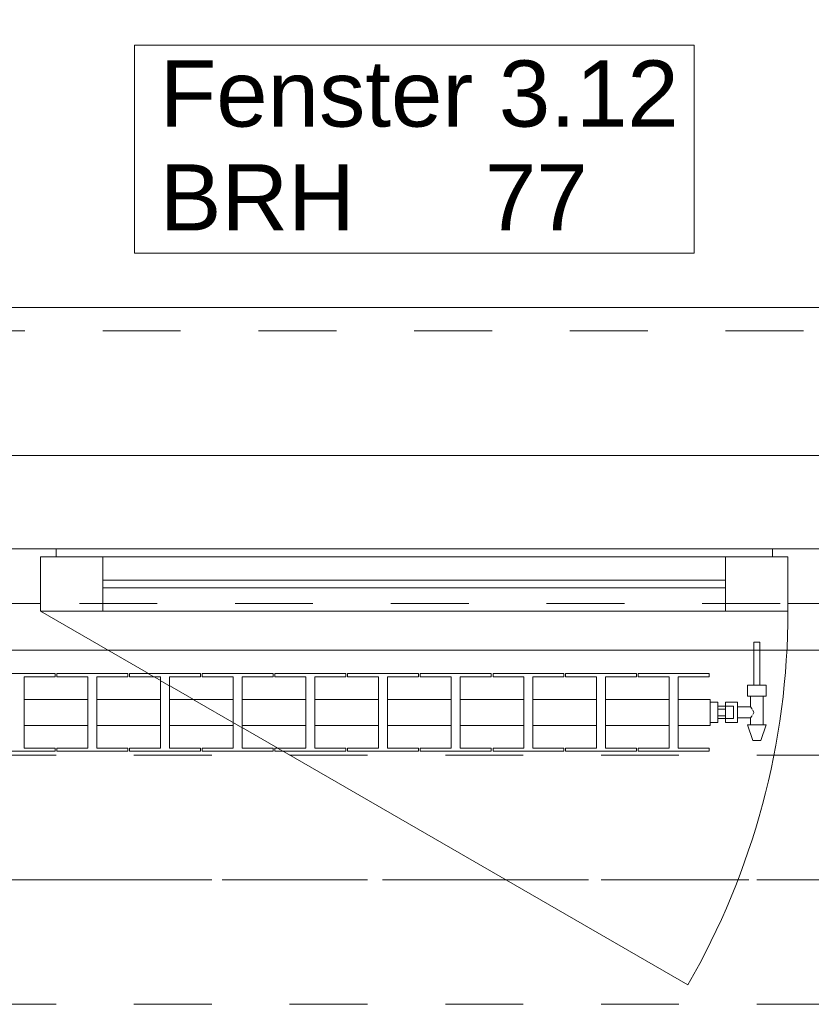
# Model space of a CAD drawing. Header units: metres. Extents: x -4 to 99, y -11 to 17.
# Tile 305 of 656: x 19.83 to 20.85, y 12.99 to 14.25. Entities that reach past the tile are written whole.
import ezdxf

# ---------------------------------------------------------------- set-up
doc = ezdxf.new("R2010")
doc.units = ezdxf.units.M
doc.header["$MEASUREMENT"] = 0
for name, pattern in [('Achse', [0.2, 0.1, -0.05, 0, -0.05]), ('Strichlinie doppelt', [0.546806, 0.264583, -0.105833, 0.070556, -0.105833]), ('Strichlinie eng', [0.115, 0.075, -0.04]), ('Untersicht', [0.1, 0.075, -0.025]), ('Wipeout_Contour', [1, 0, -1])]:
    doc.linetypes.add(name, pattern=pattern)
for name, color, linetype in [('152 - Bemaßung_ Beschriftung.Ausbau', 7, 'Continuous'), ('451 - Universal.Achsen Raster', 7, 'Continuous'), ('603 - Struktur.Bodenplatte_ Decke Roh', 7, 'Continuous'), ('604 - Struktur.Wand Aussen', 7, 'Continuous'), ('608 - Struktur.Träger', 7, 'Continuous'), ('650 - Abdeckung.Fußboden Aufbau', 7, 'Continuous'), ('801 - HKLSE.Heizung_ Klima_ Lüftung', 7, 'Continuous'), ('Neubau_653 - Abdeckung.TB Verkofferung', 7, 'Continuous')]:
    doc.layers.add(name, color=color, linetype=linetype)
doc.styles.add('ERSTELLTER_STIL_2', font='txt')
doc.dimstyles.new('ERSTELLTER_STIL__2', dxfattribs={"dimtxt": 0.1, "dimasz": 0.0532, "dimexe": 0.18, "dimexo": 0.0625, "dimgap": 0, "dimtad": 1, "dimtih": 1, "dimtoh": 1, "dimzin": 0, "dimdsep": 46, "dimtxsty": 'ERSTELLTER_STIL_2', "dimblk": 'ARROWHEAD_2', "dimblk1": 'ARROWHEAD_2', "dimblk2": 'ARROWHEAD_2', "dimcen": 0.09, "dimse1": 1, "dimse2": 1, "dimclrd": 7, "dimclre": 7, "dimclrt": 7, "dimazin": 0, "dimtfac": 1, "dimtdec": 4, "dimtmove": 0, "dimatfit": 3, "dimfxl": 1, "dimtolj": 1, "dimtzin": 0, "dimarcsym": 0})

# ---------------------------------------------------------------- blocks, each defined once
blk = doc.blocks.new('*D238')
at = {"layer": '152 - Bemaßung_ Beschriftung.Ausbau', "color": 7, "linetype": 'Continuous', "lineweight": 5}
for p, q in [((19.14, 14.8025), (19.14, 14.9075)), ((21.54, 14.8025), (21.54, 14.9075)), ((19.1602, 14.89), (19.1198, 14.82)), ((21.5602, 14.89), (21.5198, 14.82)), ((19.14, 14.855), (21.54, 14.855))]:
    blk.add_line(p, q, dxfattribs=at)
at = {"layer": '152 - Bemaßung_ Beschriftung.Ausbau', "color": 7, "lineweight": 5, "char_height": 0.1, "attachment_point": 7, "style": 'ERSTELLTER_STIL_2'}
for s, insert in [('\\A1;{\\pql;\\fArial|b0|i0|c0|p38;2,40}', (20.207, 14.875)), ('\\A1;{\\pql;\\fArial|b0|i0|c0|p38;2,01}', (20.207, 14.735))]:
    blk.add_mtext(s, dxfattribs=dict(at, insert=insert))
blk = doc.blocks.new('ARROWHEAD_2')
at = {"color": 0, "linetype": 'Continuous', "lineweight": 0}
for p, q in [((-0.378, -0.655), (0.378, 0.655)), ((0, 0), (-1, 0))]:
    blk.add_line(p, q, dxfattribs=at)
blk = doc.blocks.new('*D273')
at = {"layer": '152 - Bemaßung_ Beschriftung.Ausbau', "color": 7, "linetype": 'Continuous', "lineweight": 5}
for p, q in [((18.6, 15.3025), (18.6, 15.4075)), ((25.65, 15.3025), (25.65, 15.4075)), ((18.6202, 15.39), (18.5798, 15.32)), ((25.6702, 15.39), (25.6298, 15.32)), ((18.48, 15.355), (18.6, 15.355)), ((18.6, 15.355), (25.65, 15.355))]:
    blk.add_line(p, q, dxfattribs=at)
at = {"layer": '152 - Bemaßung_ Beschriftung.Ausbau', "color": 7, "lineweight": 5, "char_height": 0.1, "attachment_point": 7, "style": 'ERSTELLTER_STIL_2'}
for s, insert in [('\\A1;{\\pql;\\fArial|b0|i0|c0|p38;7,05}', (21.9161, 15.375)), ('\\A1;{\\pql;\\fArial|b0|i0|c0|p38;17}', (25.478, 15.375))]:
    blk.add_mtext(s, dxfattribs=dict(at, insert=insert))
blk = doc.blocks.new('*D310')
at = {"layer": '152 - Bemaßung_ Beschriftung.Ausbau', "color": 7, "linetype": 'Continuous', "lineweight": 5}
for p, q in [((18.68, 15.8025), (18.68, 15.9075)), ((18.7002, 15.89), (18.6598, 15.82)), ((22.0002, 15.89), (21.9598, 15.82)), ((18.38, 15.855), (18.68, 15.855)), ((18.68, 15.855), (21.98, 15.855))]:
    blk.add_line(p, q, dxfattribs=at)
at = {"layer": '152 - Bemaßung_ Beschriftung.Ausbau', "color": 7, "lineweight": 5, "insert": (20.197, 15.875), "char_height": 0.1, "attachment_point": 7, "style": 'ERSTELLTER_STIL_2'}
blk.add_mtext('\\A1;{\\pql;\\fArial|b0|i0|c0|p38;3,30}', dxfattribs=at)
blk = doc.blocks.new('*D311')
at = {"layer": '152 - Bemaßung_ Beschriftung.Ausbau', "color": 7, "linetype": 'Continuous', "lineweight": 5}
for p, q in [((21.98, 15.8025), (21.98, 15.9075)), ((22.0002, 15.89), (21.9598, 15.82)), ((22.3002, 15.89), (22.2598, 15.82)), ((18.68, 15.855), (21.98, 15.855)), ((21.98, 15.855), (22.28, 15.855))]:
    blk.add_line(p, q, dxfattribs=at)
at = {"layer": '152 - Bemaßung_ Beschriftung.Ausbau', "color": 7, "lineweight": 5, "insert": (22.0541, 15.875), "char_height": 0.1, "attachment_point": 7, "style": 'ERSTELLTER_STIL_2'}
blk.add_mtext('\\A1;{\\pql;\\fArial|b0|i0|c0|p38;30}', dxfattribs=at)

msp = doc.modelspace()

# ---------------------------------------------------------------- linework, layer by layer
at = {"layer": '451 - Universal.Achsen Raster', "color": 160, "linetype": 'Strichlinie doppelt', "lineweight": 9, "true_color": 0x3232ff}
msp.add_line((64.935, 13.15), (-3.175, 13.15), dxfattribs=at)
at = {"layer": '603 - Struktur.Bodenplatte_ Decke Roh', "color": 7, "linetype": 'Continuous', "lineweight": 18, "flags": 128}
msp.add_lwpolyline([(47.48, 13.695), (14.78, 13.695), (14.78, 13), (14.84, 13), (14.84, 8.585), (13.03, 8.585), (13.03, 8.725), (11.41, 8.725), (11.41, 13), (11.48, 13), (11.48, 13.695), (-0.015, 13.695), (-0.015, 0.005)], dxfattribs=at)
at = {"layer": '604 - Struktur.Wand Aussen', "color": 7, "linetype": 'Continuous', "lineweight": 9}
msp.add_line((21.44, 13.885), (19.24, 13.885), dxfattribs=at)
at = {"layer": '604 - Struktur.Wand Aussen', "color": 7, "linetype": 'Strichlinie eng', "lineweight": 9}
msp.add_line((21.44, 13.855), (19.24, 13.855), dxfattribs=at)
at = {"layer": '604 - Struktur.Wand Aussen', "color": 7, "linetype": 'Continuous', "lineweight": 13}
for p, q in [((19.8, 13.575), (19.84, 13.575)), ((19.84, 13.575), (19.88, 13.575)), ((19.88, 13.575), (20.8, 13.575)), ((19.88, 13.575), (19.88, 13.565)), ((20.8, 13.565), (20.8, 13.575)), ((20.8, 13.575), (20.84, 13.575)), ((20.84, 13.575), (20.88, 13.575)), ((19.88, 13.565), (19.86, 13.565)), ((19.86, 13.565), (19.86, 13.505)), ((19.86, 13.495), (19.86, 13.565)), ((19.86, 13.565), (19.94, 13.565)), ((19.94, 13.565), (20.74, 13.565)), ((19.94, 13.565), (19.94, 13.495)), ((20.74, 13.495), (20.74, 13.565)), ((20.74, 13.565), (20.82, 13.565)), ((20.82, 13.565), (20.8, 13.565)), ((20.82, 13.505), (20.82, 13.565)), ((20.82, 13.565), (20.82, 13.495)), ((19.94, 13.535), (20.74, 13.535)), ((20.74, 13.525), (19.94, 13.525)), ((19.84, 13.505), (19.82, 13.505)), ((19.86, 13.505), (19.84, 13.505)), ((20.84, 13.505), (20.82, 13.505)), ((20.86, 13.505), (20.84, 13.505)), ((19.94, 13.495), (19.86, 13.495)), ((20.74, 13.495), (19.94, 13.495)), ((20.82, 13.495), (20.74, 13.495))]:
    msp.add_line(p, q, dxfattribs=at)
at = {"layer": '604 - Struktur.Wand Aussen', "color": 7, "linetype": 'Continuous', "lineweight": 9, "flags": 128}
msp.add_lwpolyline([(19.9806, 13.955), (20.6994, 13.955), (20.6994, 14.0886), (20.6994, 14.2221), (19.9806, 14.2221), (19.9806, 14.0886)], close=True, dxfattribs=at)
at = {"layer": '608 - Struktur.Träger', "color": 7, "linetype": 'Achse', "lineweight": 9}
msp.add_line((14.78, 13.15), (47.48, 13.15), dxfattribs=at)
at = {"layer": '608 - Struktur.Träger', "color": 7, "linetype": 'Untersicht', "lineweight": 13}
msp.add_line((14.78, 12.99), (47.48, 12.99), dxfattribs=at)
at = {"layer": '650 - Abdeckung.Fußboden Aufbau', "color": 7, "linetype": 'Continuous', "lineweight": 13, "flags": 128}
msp.add_lwpolyline([(25.65, 12.99), (25.57, 12.99), (25.57, 13.445), (22.29, 13.445), (22.29, 12.99), (21.97, 12.99), (21.97, 13.445), (18.69, 13.445), (18.69, 12.99), (18.6, 12.99), (18.6, 8.51)], dxfattribs=at)
at = {"layer": 'Neubau_653 - Abdeckung.TB Verkofferung', "color": 1, "linetype": 'Untersicht', "lineweight": 9}
msp.add_line((15.11, 13.505), (47.24, 13.505), dxfattribs=at)

# ---------------------------------------------------------------- texts
at = {"layer": '604 - Struktur.Wand Aussen', "color": 7, "lineweight": 9, "char_height": 0.085, "style": 'ERSTELLTER_STIL_2'}
for s, insert, attachment_point in [('\\A1;{\\pql;\\pt0;\\fArial|b0|i0|c0|p38;Fenster 3.12}', (20.0132, 14.1163), 7), ('\\A1;{\\pql;\\pt0;\\fArial|b0|i0|c0|p38;}', (20.5599, 14.0886), 1), ('\\A1;{\\pql;\\pt0;\\fArial|b0|i0|c0|p38;BRH}', (20.0132, 14.0691), 1), ('\\A1;{\\pql;\\pt0,0.05;\\fArial|b0|i0|c0|p38;77\\fArial|b0|i0|c0|p38;\\A1{\\H.66x;\\S^  ;}\\fArial|b0|i0|c0|p38;\\fArial|b0|i0|c0|p38;\\A1{\\H.66x;\\S^  ;}}', (20.4309, 14.0691), 1)]:
    msp.add_mtext(s, dxfattribs=dict(at, insert=insert, attachment_point=attachment_point))

# ---------------------------------------------------------------- dimensions: what is measured, and where the dimension line sits
at = {"layer": '152 - Bemaßung_ Beschriftung.Ausbau', "color": 7, "linetype": 'Continuous', "lineweight": 5}
dim = msp.add_linear_dim(base=(21.54, 14.855), p1=(19.14, 13.575), p2=(21.54, 13.575), dimstyle='ERSTELLTER_STIL__2', dxfattribs=at)
dim.commit()
dim.dimension.update_dxf_attribs({"geometry": '*D238', "text_midpoint": (20.3369, 14.925), "dimtype": 160})

# ---------------------------------------------------------------- next in the draw order: wipeouts: each hides what was drawn before it
at = {"color": 254, "linetype": 'Wipeout_Contour', "lineweight": 0, "ltscale": 5874.107573}
msp.add_wipeout([(19.32, 13.3817), (19.32, 13.3483), (19.3608, 13.3483), (19.3608, 13.3192), (19.3212, 13.3192), (19.3212, 13.315), (19.4122, 13.315), (19.4122, 13.3192), (19.3725, 13.3192), (19.3725, 13.3483), (19.4542, 13.3483), (19.4542, 13.3192), (19.4145, 13.3192), (19.4145, 13.315), (19.5055, 13.315), (19.5055, 13.3192), (19.4658, 13.3192), (19.4658, 13.3483), (19.5475, 13.3483), (19.5475, 13.3192), (19.5078, 13.3192), (19.5078, 13.315), (19.5988, 13.315), (19.5988, 13.3192), (19.5592, 13.3192), (19.5592, 13.3483), (19.6408, 13.3483), (19.6408, 13.3192), (19.6012, 13.3192), (19.6012, 13.315), (19.6922, 13.315), (19.6922, 13.3192), (19.6525, 13.3192), (19.6525, 13.3483), (19.7342, 13.3483), (19.7342, 13.3192), (19.6945, 13.3192), (19.6945, 13.315), (19.7855, 13.315), (19.7855, 13.3192), (19.7458, 13.3192), (19.7458, 13.3483), (19.8275, 13.3483), (19.8275, 13.3192), (19.7878, 13.3192), (19.7878, 13.315), (19.8788, 13.315), (19.8788, 13.3192), (19.8392, 13.3192), (19.8392, 13.3483), (19.9208, 13.3483), (19.9208, 13.3192), (19.8812, 13.3192), (19.8812, 13.315), (19.9722, 13.315), (19.9722, 13.3192), (19.9325, 13.3192), (19.9325, 13.3483), (20.0142, 13.3483), (20.0142, 13.3192), (19.9745, 13.3192), (19.9745, 13.315), (20.0655, 13.315), (20.0655, 13.3192), (20.0258, 13.3192), (20.0258, 13.3483), (20.1075, 13.3483), (20.1075, 13.3192), (20.0678, 13.3192), (20.0678, 13.315), (20.1588, 13.315), (20.1588, 13.3192), (20.1192, 13.3192), (20.1192, 13.3483), (20.2008, 13.3483), (20.2008, 13.3192), (20.1612, 13.3192), (20.1612, 13.315), (20.2522, 13.315), (20.2522, 13.3192), (20.2125, 13.3192), (20.2125, 13.3483), (20.2942, 13.3483), (20.2942, 13.3192), (20.2545, 13.3192), (20.2545, 13.315), (20.3455, 13.315), (20.3455, 13.3192), (20.3058, 13.3192), (20.3058, 13.3483), (20.3875, 13.3483), (20.3875, 13.3192), (20.3478, 13.3192), (20.3478, 13.315), (20.4388, 13.315), (20.4388, 13.3192), (20.3992, 13.3192), (20.3992, 13.3483), (20.4808, 13.3483), (20.4808, 13.3192), (20.4412, 13.3192), (20.4412, 13.315), (20.5322, 13.315), (20.5322, 13.3192), (20.4925, 13.3192), (20.4925, 13.3483), (20.5742, 13.3483), (20.5742, 13.3192), (20.5345, 13.3192), (20.5345, 13.315), (20.6255, 13.315), (20.6255, 13.3192), (20.5858, 13.3192), (20.5858, 13.3483), (20.6675, 13.3483), (20.6675, 13.3192), (20.6278, 13.3192), (20.6278, 13.315), (20.7188, 13.315), (20.7188, 13.3192), (20.6792, 13.3192), (20.6792, 13.3483), (20.72, 13.3483), (20.72, 13.3817), (20.6792, 13.3817), (20.6792, 13.4108), (20.7188, 13.4108), (20.7188, 13.415), (20.6278, 13.415), (20.6278, 13.4108), (20.6675, 13.4108), (20.6675, 13.3817), (20.5858, 13.3817), (20.5858, 13.4108), (20.6255, 13.4108), (20.6255, 13.415), (20.5345, 13.415), (20.5345, 13.4108), (20.5742, 13.4108), (20.5742, 13.3817), (20.4925, 13.3817), (20.4925, 13.4108), (20.5322, 13.4108), (20.5322, 13.415), (20.4412, 13.415), (20.4412, 13.4108), (20.4808, 13.4108), (20.4808, 13.3817), (20.3992, 13.3817), (20.3992, 13.4108), (20.4388, 13.4108), (20.4388, 13.415), (20.3478, 13.415), (20.3478, 13.4108), (20.3875, 13.4108), (20.3875, 13.3817), (20.3058, 13.3817), (20.3058, 13.4108), (20.3455, 13.4108), (20.3455, 13.415), (20.2545, 13.415), (20.2545, 13.4108), (20.2942, 13.4108), (20.2942, 13.3817), (20.2125, 13.3817), (20.2125, 13.4108), (20.2522, 13.4108), (20.2522, 13.415), (20.1612, 13.415), (20.1612, 13.4108), (20.2008, 13.4108), (20.2008, 13.3817), (20.1192, 13.3817), (20.1192, 13.4108), (20.1588, 13.4108), (20.1588, 13.415), (20.0678, 13.415), (20.0678, 13.4108), (20.1075, 13.4108), (20.1075, 13.3817), (20.0258, 13.3817), (20.0258, 13.4108), (20.0655, 13.4108), (20.0655, 13.415), (19.9745, 13.415), (19.9745, 13.4108), (20.0142, 13.4108), (20.0142, 13.3817), (19.9325, 13.3817), (19.9325, 13.4108), (19.9722, 13.4108), (19.9722, 13.415), (19.8812, 13.415), (19.8812, 13.4108), (19.9208, 13.4108), (19.9208, 13.3817), (19.8392, 13.3817), (19.8392, 13.4108), (19.8788, 13.4108), (19.8788, 13.415), (19.7878, 13.415), (19.7878, 13.4108), (19.8275, 13.4108), (19.8275, 13.3817), (19.7458, 13.3817), (19.7458, 13.4108), (19.7855, 13.4108), (19.7855, 13.415), (19.6945, 13.415), (19.6945, 13.4108), (19.7342, 13.4108), (19.7342, 13.3817), (19.6525, 13.3817), (19.6525, 13.4108), (19.6922, 13.4108), (19.6922, 13.415), (19.6012, 13.415), (19.6012, 13.4108), (19.6408, 13.4108), (19.6408, 13.3817), (19.5592, 13.3817), (19.5592, 13.4108), (19.5988, 13.4108), (19.5988, 13.415), (19.5078, 13.415), (19.5078, 13.4108), (19.5475, 13.4108), (19.5475, 13.3817), (19.4658, 13.3817), (19.4658, 13.4108), (19.5055, 13.4108), (19.5055, 13.415), (19.4145, 13.415), (19.4145, 13.4108), (19.4542, 13.4108), (19.4542, 13.3817), (19.3725, 13.3817), (19.3725, 13.4108), (19.4122, 13.4108), (19.4122, 13.415), (19.3212, 13.415), (19.3212, 13.4108), (19.3608, 13.4108), (19.3608, 13.3817)], dxfattribs=at).dxf.layer = '801 - HKLSE.Heizung_ Klima_ Lüftung'

# ---------------------------------------------------------------- next in the draw order: linework, layer by layer
at = {"layer": '604 - Struktur.Wand Aussen', "color": 7, "linetype": 'Continuous', "lineweight": 9}
msp.add_line((19.86, 13.495), (20.6914, 13.015), dxfattribs=at)
at = {"layer": '608 - Struktur.Träger', "color": 7, "linetype": 'Untersicht', "lineweight": 13}
msp.add_line((14.78, 13.31), (47.48, 13.31), dxfattribs=at)
at = {"layer": '801 - HKLSE.Heizung_ Klima_ Lüftung', "color": 7, "linetype": 'Continuous', "lineweight": 5}
for p, q in [((19.8788, 13.415), (19.7878, 13.415)), ((19.8392, 13.3192), (19.8392, 13.4108)), ((19.8392, 13.4108), (19.8788, 13.4108)), ((19.8788, 13.4108), (19.8788, 13.415)), ((19.8812, 13.415), (19.8812, 13.4108)), ((19.9722, 13.415), (19.8812, 13.415)), ((19.8812, 13.415), (19.8812, 13.4108)), ((19.8812, 13.4108), (19.9208, 13.4108)), ((19.9208, 13.4108), (19.9208, 13.3192)), ((19.9325, 13.3192), (19.9325, 13.4108)), ((19.9325, 13.4108), (19.9722, 13.4108)), ((19.9722, 13.4108), (19.9722, 13.415)), ((20.0655, 13.415), (19.9745, 13.415)), ((19.9745, 13.415), (19.9745, 13.4108)), ((19.9745, 13.4108), (20.0142, 13.4108)), ((20.0142, 13.4108), (20.0142, 13.3192)), ((20.0258, 13.3192), (20.0258, 13.4108)), ((20.0258, 13.4108), (20.0655, 13.4108)), ((20.0655, 13.4108), (20.0655, 13.415)), ((20.0655, 13.4108), (20.0655, 13.415)), ((20.1588, 13.415), (20.0678, 13.415)), ((20.0678, 13.415), (20.0678, 13.4108)), ((20.0678, 13.4108), (20.1075, 13.4108)), ((20.1075, 13.4108), (20.1075, 13.3192)), ((20.1192, 13.3192), (20.1192, 13.4108)), ((20.1192, 13.4108), (20.1588, 13.4108)), ((20.1588, 13.4108), (20.1588, 13.415)), ((20.1588, 13.4108), (20.1588, 13.415)), ((20.1612, 13.415), (20.1612, 13.4108)), ((20.2522, 13.415), (20.1612, 13.415)), ((20.1612, 13.415), (20.1612, 13.4108)), ((20.1612, 13.4108), (20.2008, 13.4108)), ((20.2008, 13.4108), (20.2008, 13.3192)), ((20.2125, 13.3192), (20.2125, 13.4108)), ((20.2125, 13.4108), (20.2522, 13.4108)), ((20.2522, 13.4108), (20.2522, 13.415)), ((20.3455, 13.415), (20.2545, 13.415)), ((20.2545, 13.415), (20.2545, 13.4108)), ((20.2545, 13.4108), (20.2942, 13.4108)), ((20.2942, 13.4108), (20.2942, 13.3192)), ((20.3058, 13.3192), (20.3058, 13.4108)), ((20.3058, 13.4108), (20.3455, 13.4108)), ((20.3455, 13.4108), (20.3455, 13.415)), ((20.4388, 13.415), (20.3478, 13.415)), ((20.3478, 13.415), (20.3478, 13.4108)), ((20.3478, 13.4108), (20.3875, 13.4108)), ((20.3875, 13.4108), (20.3875, 13.3192)), ((20.3992, 13.3192), (20.3992, 13.4108)), ((20.3992, 13.4108), (20.4388, 13.4108)), ((20.4388, 13.4108), (20.4388, 13.415)), ((20.4388, 13.4108), (20.4388, 13.415)), ((20.4412, 13.415), (20.4412, 13.4108)), ((20.5322, 13.415), (20.4412, 13.415)), ((20.4412, 13.415), (20.4412, 13.4108)), ((20.4412, 13.4108), (20.4808, 13.4108)), ((20.4808, 13.4108), (20.4808, 13.3192)), ((20.4925, 13.3192), (20.4925, 13.4108)), ((20.4925, 13.4108), (20.5322, 13.4108)), ((20.5322, 13.4108), (20.5322, 13.415)), ((20.5345, 13.415), (20.5345, 13.4108)), ((20.6255, 13.415), (20.5345, 13.415)), ((20.5345, 13.415), (20.5345, 13.4108)), ((20.5345, 13.4108), (20.5742, 13.4108)), ((20.5742, 13.4108), (20.5742, 13.3192)), ((20.5858, 13.3192), (20.5858, 13.4108)), ((20.5858, 13.4108), (20.6255, 13.4108)), ((20.6255, 13.4108), (20.6255, 13.415)), ((20.6255, 13.4108), (20.6255, 13.415)), ((20.6278, 13.415), (20.6278, 13.4108)), ((20.6278, 13.415), (20.6278, 13.4108)), ((20.6278, 13.4108), (20.6675, 13.4108)), ((20.6675, 13.4108), (20.6675, 13.3192)), ((20.6792, 13.3192), (20.6792, 13.4108)), ((19.8392, 13.3817), (19.9208, 13.3817)), ((19.9325, 13.3817), (20.0142, 13.3817)), ((20.0258, 13.3817), (20.1075, 13.3817)), ((20.1192, 13.3817), (20.2008, 13.3817)), ((20.2125, 13.3817), (20.2942, 13.3817)), ((20.3058, 13.3817), (20.3875, 13.3817)), ((20.3992, 13.3817), (20.4808, 13.3817)), ((20.4925, 13.3817), (20.5742, 13.3817)), ((20.5858, 13.3817), (20.6675, 13.3817)), ((19.8392, 13.3483), (19.9208, 13.3483)), ((19.9325, 13.3483), (20.0142, 13.3483)), ((20.0258, 13.3483), (20.1075, 13.3483)), ((20.1192, 13.3483), (20.2008, 13.3483)), ((20.2125, 13.3483), (20.2942, 13.3483)), ((20.3058, 13.3483), (20.3875, 13.3483)), ((20.3992, 13.3483), (20.4808, 13.3483)), ((20.4925, 13.3483), (20.5742, 13.3483)), ((20.5858, 13.3483), (20.6675, 13.3483)), ((19.7878, 13.315), (19.8788, 13.315)), ((19.7878, 13.315), (19.8788, 13.315)), ((19.8788, 13.3192), (19.8392, 13.3192)), ((19.8788, 13.315), (19.8788, 13.3192)), ((19.8812, 13.3192), (19.8812, 13.315)), ((19.9208, 13.3192), (19.8812, 13.3192)), ((19.8812, 13.3192), (19.8812, 13.315)), ((19.8812, 13.315), (19.9722, 13.315)), ((19.8812, 13.315), (19.9722, 13.315)), ((19.9722, 13.3192), (19.9325, 13.3192)), ((19.9722, 13.315), (19.9722, 13.3192)), ((20.0142, 13.3192), (19.9745, 13.3192)), ((19.9745, 13.3192), (19.9745, 13.315)), ((19.9745, 13.315), (20.0655, 13.315)), ((19.9745, 13.315), (20.0655, 13.315)), ((20.0655, 13.3192), (20.0258, 13.3192)), ((20.0655, 13.315), (20.0655, 13.3192)), ((20.0655, 13.315), (20.0655, 13.3192)), ((20.1075, 13.3192), (20.0678, 13.3192)), ((20.0678, 13.3192), (20.0678, 13.315)), ((20.0678, 13.315), (20.1588, 13.315)), ((20.0678, 13.315), (20.1588, 13.315)), ((20.1588, 13.3192), (20.1192, 13.3192)), ((20.1588, 13.315), (20.1588, 13.3192)), ((20.1588, 13.315), (20.1588, 13.3192)), ((20.1612, 13.3192), (20.1612, 13.315)), ((20.2008, 13.3192), (20.1612, 13.3192)), ((20.1612, 13.3192), (20.1612, 13.315)), ((20.1612, 13.315), (20.2522, 13.315)), ((20.1612, 13.315), (20.2522, 13.315)), ((20.2522, 13.3192), (20.2125, 13.3192)), ((20.2522, 13.315), (20.2522, 13.3192)), ((20.2942, 13.3192), (20.2545, 13.3192)), ((20.2545, 13.3192), (20.2545, 13.315)), ((20.2545, 13.315), (20.3455, 13.315)), ((20.2545, 13.315), (20.3455, 13.315)), ((20.3455, 13.3192), (20.3058, 13.3192)), ((20.3455, 13.315), (20.3455, 13.3192)), ((20.3875, 13.3192), (20.3478, 13.3192)), ((20.3478, 13.3192), (20.3478, 13.315)), ((20.3478, 13.315), (20.4388, 13.315)), ((20.3478, 13.315), (20.4388, 13.315)), ((20.4388, 13.3192), (20.3992, 13.3192)), ((20.4388, 13.315), (20.4388, 13.3192)), ((20.4388, 13.315), (20.4388, 13.3192)), ((20.4412, 13.3192), (20.4412, 13.315)), ((20.4808, 13.3192), (20.4412, 13.3192)), ((20.4412, 13.3192), (20.4412, 13.315)), ((20.4412, 13.315), (20.5322, 13.315)), ((20.4412, 13.315), (20.5322, 13.315)), ((20.5322, 13.3192), (20.4925, 13.3192)), ((20.5322, 13.315), (20.5322, 13.3192)), ((20.5345, 13.3192), (20.5345, 13.315)), ((20.5742, 13.3192), (20.5345, 13.3192)), ((20.5345, 13.3192), (20.5345, 13.315)), ((20.5345, 13.315), (20.6255, 13.315)), ((20.5345, 13.315), (20.6255, 13.315)), ((20.6255, 13.3192), (20.5858, 13.3192)), ((20.6255, 13.315), (20.6255, 13.3192)), ((20.6255, 13.315), (20.6255, 13.3192)), ((20.6278, 13.3192), (20.6278, 13.315)), ((20.6675, 13.3192), (20.6278, 13.3192)), ((20.6278, 13.3192), (20.6278, 13.315)), ((20.6278, 13.315), (20.7188, 13.315)), ((20.6278, 13.315), (20.7188, 13.315)), ((20.7188, 13.3192), (20.6792, 13.3192)), ((20.7188, 13.315), (20.7188, 13.3192))]:
    msp.add_line(p, q, dxfattribs=at)

# ---------------------------------------------------------------- next in the draw order: wipeouts: each hides what was drawn before it
at = {"color": 254, "linetype": 'Wipeout_Contour', "lineweight": 0, "ltscale": 785.754078}
msp.add_wipeout([(20.72, 13.352), (20.73, 13.352), (20.73, 13.357), (20.74, 13.357), (20.74, 13.352), (20.755, 13.352), (20.755, 13.358), (20.772, 13.358), (20.772, 13.349), (20.768, 13.349), (20.775, 13.329), (20.785, 13.329), (20.792, 13.349), (20.788, 13.349), (20.788, 13.386), (20.792, 13.386), (20.792, 13.4), (20.784, 13.4), (20.784, 13.455), (20.776, 13.455), (20.776, 13.4), (20.768, 13.4), (20.768, 13.386), (20.772, 13.386), (20.772, 13.372), (20.755, 13.372), (20.755, 13.378), (20.74, 13.378), (20.74, 13.373), (20.73, 13.373), (20.73, 13.378), (20.72, 13.378)], dxfattribs=at).dxf.layer = '801 - HKLSE.Heizung_ Klima_ Lüftung'

# ---------------------------------------------------------------- next in the draw order: linework, layer by layer
at = {"layer": '604 - Struktur.Wand Aussen', "color": 7, "linetype": 'Continuous', "lineweight": 9}
msp.add_line((21.53, 13.445), (19.15, 13.445), dxfattribs=at)
at = {"layer": '604 - Struktur.Wand Aussen', "color": 7, "linetype": 'Strichlinie eng', "lineweight": 9}
msp.add_line((21.53, 13.445), (19.15, 13.445), dxfattribs=at)
at = {"layer": '604 - Struktur.Wand Aussen', "color": 7, "linetype": 'Continuous', "lineweight": 9}
msp.add_arc((19.86, 13.495), 0.96, 330, 0, dxfattribs=at)
at = {"layer": '801 - HKLSE.Heizung_ Klima_ Lüftung', "color": 7, "linetype": 'Continuous', "lineweight": 5}
for p, q in [((20.776, 13.455), (20.7772, 13.455)), ((20.776, 13.455), (20.776, 13.4)), ((20.7772, 13.455), (20.78, 13.455)), ((20.78, 13.455), (20.7828, 13.455)), ((20.7828, 13.455), (20.784, 13.455)), ((20.784, 13.455), (20.784, 13.4)), ((20.7188, 13.415), (20.6278, 13.415)), ((20.6792, 13.4108), (20.7188, 13.4108)), ((20.7188, 13.4108), (20.7188, 13.415)), ((20.768, 13.4), (20.774, 13.4)), ((20.768, 13.4), (20.768, 13.386)), ((20.774, 13.4), (20.786, 13.4)), ((20.776, 13.4), (20.7772, 13.4)), ((20.7772, 13.4), (20.78, 13.4)), ((20.78, 13.4), (20.7828, 13.4)), ((20.7828, 13.4), (20.784, 13.4)), ((20.786, 13.4), (20.792, 13.4)), ((20.792, 13.4), (20.792, 13.386)), ((20.768, 13.386), (20.774, 13.386)), ((20.772, 13.386), (20.772, 13.372)), ((20.774, 13.386), (20.786, 13.386)), ((20.786, 13.386), (20.792, 13.386)), ((20.788, 13.386), (20.788, 13.349)), ((20.6792, 13.3817), (20.72, 13.3817)), ((20.72, 13.3817), (20.72, 13.3768)), ((20.72, 13.378), (20.73, 13.378)), ((20.72, 13.3768), (20.72, 13.365)), ((20.73, 13.378), (20.73, 13.365)), ((20.74, 13.373), (20.73, 13.373)), ((20.74, 13.373), (20.74, 13.378)), ((20.74, 13.378), (20.74, 13.3715)), ((20.755, 13.378), (20.74, 13.378)), ((20.74, 13.373), (20.74, 13.3707)), ((20.74, 13.373), (20.75, 13.373)), ((20.74, 13.373), (20.74, 13.3707)), ((20.74, 13.3715), (20.74, 13.3693)), ((20.74, 13.3707), (20.74, 13.365)), ((20.74, 13.3707), (20.74, 13.3693)), ((20.75, 13.373), (20.75, 13.3707)), ((20.75, 13.3707), (20.75, 13.365)), ((20.755, 13.378), (20.755, 13.3715)), ((20.772, 13.372), (20.755, 13.372)), ((20.755, 13.3715), (20.755, 13.3585)), ((20.772, 13.372), (20.7737, 13.3699)), ((20.72, 13.365), (20.72, 13.3532)), ((20.73, 13.3693), (20.74, 13.3693)), ((20.73, 13.365), (20.73, 13.352)), ((20.73, 13.3607), (20.74, 13.3607)), ((20.74, 13.3693), (20.74, 13.365)), ((20.74, 13.365), (20.74, 13.3607)), ((20.74, 13.365), (20.74, 13.3593)), ((20.74, 13.3607), (20.74, 13.3585)), ((20.74, 13.3607), (20.74, 13.3593)), ((20.74, 13.3593), (20.74, 13.357)), ((20.74, 13.3593), (20.74, 13.357)), ((20.74, 13.3585), (20.74, 13.352)), ((20.75, 13.365), (20.75, 13.3593)), ((20.75, 13.3593), (20.75, 13.357)), ((20.755, 13.3585), (20.755, 13.352)), ((20.772, 13.358), (20.755, 13.358)), ((20.7737, 13.3601), (20.772, 13.358)), ((20.772, 13.358), (20.772, 13.349)), ((20.7737, 13.3699), (20.7742, 13.3689)), ((20.7742, 13.3611), (20.7737, 13.3601)), ((20.7747, 13.3679), (20.7761, 13.365)), ((20.7761, 13.365), (20.7747, 13.3621)), ((20.6792, 13.3483), (20.72, 13.3483)), ((20.72, 13.3532), (20.72, 13.3483)), ((20.72, 13.352), (20.73, 13.352)), ((20.72, 13.352), (20.73, 13.352)), ((20.72, 13.352), (20.73, 13.352)), ((20.72, 13.352), (20.73, 13.352)), ((20.74, 13.357), (20.73, 13.357)), ((20.74, 13.357), (20.75, 13.357)), ((20.74, 13.352), (20.74, 13.357)), ((20.755, 13.352), (20.74, 13.352)), ((20.768, 13.349), (20.7715, 13.349)), ((20.768, 13.349), (20.775, 13.329)), ((20.7715, 13.349), (20.78, 13.349)), ((20.78, 13.349), (20.7885, 13.349)), ((20.792, 13.349), (20.785, 13.329)), ((20.7885, 13.349), (20.792, 13.349)), ((20.775, 13.329), (20.7765, 13.329)), ((20.7765, 13.329), (20.78, 13.329)), ((20.78, 13.329), (20.7835, 13.329)), ((20.7835, 13.329), (20.785, 13.329))]:
    msp.add_line(p, q, dxfattribs=at)

# ---------------------------------------------------------------- next in the draw order: dimensions: what is measured, and where the dimension line sits
at = {"layer": '152 - Bemaßung_ Beschriftung.Ausbau', "color": 7, "linetype": 'Continuous', "lineweight": 5}
for base, p1, p2, picture, middle in [((21.98, 15.855), (18.68, 13), (21.98, 13), '*D310', (20.3268, 15.925)), ((22.28, 15.855), (21.98, 13), (22.28, 13), '*D311', (22.1303, 15.925)), ((25.65, 15.355), (18.6, 10.75), (25.65, 10.75), '*D273', (22.046, 15.425))]:
    dim = msp.add_linear_dim(base=base, p1=p1, p2=p2, dimstyle='ERSTELLTER_STIL__2', dxfattribs=at)
    dim.commit()
    dim.dimension.update_dxf_attribs({"geometry": picture, "text_midpoint": middle, "dimtype": 160})

doc.saveas('drawing.dxf')
